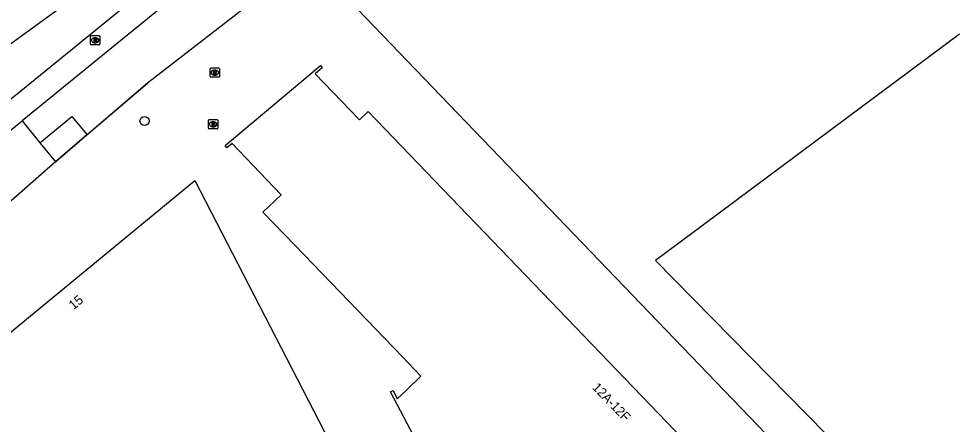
# Model space of a CAD drawing. Extents: x 156141 to 158132, y 385651 to 388399.
# Drawn here: x 157000.4 to 157101, y 387258.1 to 387301.7 of the extents above; entities that cross this region are included whole.
import ezdxf

# ---------------------------------------------------------------- set-up
doc = ezdxf.new("R2010")
doc.units = 0
for name, color, linetype in [('IMGEO_Berm_groen', 7, 'Continuous'), ('IMGEO_Boom', 7, 'Continuous'), ('IMGEO_Brandkraan', 7, 'Continuous'), ('IMGEO_Erf', 7, 'Continuous'), ('IMGEO_Fietspad_gesloten', 7, 'Continuous'), ('IMGEO_Hek', 7, 'Continuous'), ('IMGEO_Pand', 7, 'Continuous'), ('IMGEO_Pand_nummerreeks', 7, 'Continuous'), ('IMGEO_Rijbaan_lokaal_gesloten', 7, 'Continuous'), ('IMGEO_Rijbaan_lokaal_open', 7, 'Continuous'), ('IMGEO_Rioolput', 7, 'Continuous'), ('IMGEO_Waterloop', 7, 'Continuous')]:
    doc.layers.add(name, color=color, linetype=linetype)

msp = doc.modelspace()

# ---------------------------------------------------------------- linework, layer by layer
at = {"layer": 'IMGEO_Berm_groen'}
msp.add_lwpolyline([(157026.72, 387304.51), (157014.19, 387294.79), (157007.72, 387289.25)], dxfattribs=at)
at = {"layer": 'IMGEO_Boom'}
msp.add_circle((157013.88, 387290.73), 0.489, dxfattribs=at)
at = {"layer": 'IMGEO_Brandkraan'}
for p, q in [((157020.76, 387289.95), (157020.76, 387290.8)), ((157020.83, 387290.88), (157021.69, 387290.88)), ((157021.76, 387290.8), (157021.76, 387289.95)), ((157021.69, 387289.87), (157020.83, 387289.87)), ((157021.27, 387290.1), (157021.24, 387290.1)), ((157021.25, 387290.65), (157021.27, 387290.65))]:
    msp.add_line(p, q, dxfattribs=at)
for points in [[(157020.76, 387289.95), (157020.76, 387290.8)], [(157020.83, 387290.88), (157021.69, 387290.88)], [(157021.76, 387290.8), (157021.76, 387289.95)], [(157021.69, 387289.87), (157020.83, 387289.87)], [(157021.11, 387290.57), (157021.11, 387290.17), (157021.32, 387290.17)], [(157021.34, 387290.57), (157021.11, 387290.57)], [(157021.28, 387290.49), (157021.23, 387290.49), (157021.23, 387290.42)], [(157021.23, 387290.42), (157021.28, 387290.42)], [(157021.29, 387290.34), (157021.23, 387290.34), (157021.23, 387290.26)], [(157021.23, 387290.26), (157021.29, 387290.26)]]:
    msp.add_lwpolyline(points, dxfattribs=at)
for centre, radius, start, end in [((157020.83, 387290.8), 0.0765, 91.552, 178.448), ((157020.83, 387290.8), 0.0765, 91.552, 178.448), ((157021.68, 387290.8), 0.0765, 1.552, 88.448), ((157021.68, 387290.8), 0.0765, 1.552, 88.448), ((157020.83, 387289.95), 0.0765, 181.552, 268.448), ((157020.83, 387289.95), 0.0765, 181.552, 268.448), ((157021.29, 387290.46), 0.0379, 267.8285, 90.9355), ((157021.29, 387290.3), 0.0404, 269.8759, 90.5077), ((157021.32, 387290.43), 0.251, 268.6676, 293.5347), ((157021.34, 387290.43), 0.145, 59.4692, 91.5367), ((157021.37, 387290.48), 0.0922, 285.5137, 58.1501), ((157021.37, 387290.29), 0.105, 301.3115, 78.989), ((157021.68, 387289.95), 0.0765, 271.552, 358.448), ((157021.68, 387289.95), 0.0765, 271.552, 358.448)]:
    msp.add_arc(centre, radius, start, end, dxfattribs=at)
for centre, major_axis, ratio, start_param, end_param in [((157021.25, 387290.37), (-0.387, 0.002), 0.722429, 4.712389, 7.853982), ((157021.27, 387290.37), (-0.39, 0.002), 0.717154, 1.570796, 4.712389)]:
    msp.add_ellipse(centre, major_axis=major_axis, ratio=ratio, start_param=start_param, end_param=end_param, dxfattribs=at)
at = {"layer": 'IMGEO_Erf'}
msp.add_lwpolyline([(157112.91, 387223.48), (157031.44, 387308.36)], dxfattribs=at)
at = {"layer": 'IMGEO_Fietspad_gesloten'}
for points in [[(156999.32, 387292.95), (157000, 387293.5), (157020.93, 387310.57)], [(157022.87, 387308.81), (157000.71, 387290.75)]]:
    msp.add_lwpolyline(points, dxfattribs=at)
at = {"layer": 'IMGEO_Hek'}
for points in [[(157031.44, 387308.36), (157112.91, 387223.48)], [(157004.31, 387286.34), (157007.69, 387289.23), (157014.19, 387294.79)]]:
    msp.add_lwpolyline(points, dxfattribs=at)
at = {"layer": 'IMGEO_Pand'}
for points in [[(157101.48, 387300.06), (157073.98, 387279.56), (157073.83, 387279.45), (157068.8, 387275.7), (157099.41, 387244.54), (157103.59, 387247.68)], [(157046.4, 387250), (157040.32, 387261.59), (157040.6, 387261.73), (157041.05, 387260.84), (157041.99, 387261.74), (157043.59, 387263.28), (157041.6, 387265.34), (157030.08, 387277.33), (157026.61, 387280.93), (157027.19, 387281.48), (157028.56, 387282.78), (157027.04, 387284.4), (157023.29, 387288.3), (157022.74, 387287.84), (157022.54, 387288.08), (157032.78, 387296.68), (157032.98, 387296.43), (157032.21, 387295.79), (157036.98, 387290.85), (157037.92, 387291.74), (157078, 387250)], [(157024.52, 387224.23), (156992.23, 387262.06), (157019.28, 387284.34), (157045.38, 387233.72)]]:
    msp.add_lwpolyline(points, dxfattribs=at)
at = {"layer": 'IMGEO_Rijbaan_lokaal_gesloten'}
msp.add_lwpolyline([(156997.72, 387297.74), (157000, 387299.43), (157009.14, 387306.1), (157018.82, 387313.14)], dxfattribs=at)
at = {"layer": 'IMGEO_Rijbaan_lokaal_open'}
for points in [[(156993.49, 387284.88), (157000, 387290.18), (157000.71, 387290.75)], [(157000.71, 387290.75), (157002.63, 387288.39)], [(157002.63, 387288.39), (157004.31, 387286.34)], [(157004.31, 387286.34), (156997.38, 387280.26)]]:
    msp.add_lwpolyline(points, dxfattribs=at)
at = {"layer": 'IMGEO_Rioolput'}
for p, q in [((157008.08, 387298.99), (157008.08, 387299.84)), ((157008.15, 387299.91), (157009.01, 387299.91)), ((157009.08, 387299.84), (157009.08, 387298.99)), ((157009.01, 387298.91), (157008.15, 387298.91)), ((157008.59, 387299.13), (157008.56, 387299.13)), ((157008.57, 387299.69), (157008.59, 387299.69)), ((157020.93, 387295.5), (157020.93, 387296.35)), ((157021, 387296.43), (157021.86, 387296.43)), ((157021.42, 387296.21), (157021.44, 387296.21)), ((157021.93, 387296.35), (157021.93, 387295.5)), ((157021.86, 387295.43), (157021, 387295.43)), ((157021.44, 387295.65), (157021.42, 387295.65))]:
    msp.add_line(p, q, dxfattribs=at)
for points in [[(157008.08, 387298.99), (157008.08, 387299.84)], [(157008.15, 387299.91), (157009.01, 387299.91)], [(157009.08, 387299.84), (157009.08, 387298.99)], [(157009.01, 387298.91), (157008.15, 387298.91)], [(157008.67, 387299.61), (157008.42, 387299.61), (157008.42, 387299.21)], [(157008.42, 387299.21), (157008.54, 387299.21), (157008.54, 387299.37), (157008.55, 387299.37)], [(157008.59, 387299.53), (157008.54, 387299.53), (157008.54, 387299.45)], [(157008.54, 387299.45), (157008.59, 387299.45)], [(157008.6, 387299.34), (157008.67, 387299.21), (157008.81, 387299.21), (157008.74, 387299.34)], [(157020.93, 387295.5), (157020.93, 387296.35)], [(157021, 387296.43), (157021.86, 387296.43)], [(157021.52, 387296.12), (157021.27, 387296.13), (157021.27, 387295.73)], [(157021.27, 387295.73), (157021.39, 387295.73), (157021.39, 387295.89), (157021.4, 387295.89)], [(157021.45, 387296.05), (157021.39, 387296.05), (157021.39, 387295.96)], [(157021.39, 387295.96), (157021.44, 387295.96)], [(157021.45, 387295.86), (157021.52, 387295.73), (157021.66, 387295.73), (157021.59, 387295.85)], [(157021.93, 387296.35), (157021.93, 387295.5)], [(157021.86, 387295.43), (157021, 387295.43)]]:
    msp.add_lwpolyline(points, dxfattribs=at)
for centre, radius, start, end in [((157008.16, 387299.84), 0.0765, 91.552, 178.448), ((157008.16, 387299.84), 0.0765, 91.552, 178.448), ((157009, 387299.84), 0.0765, 1.552, 88.448), ((157009, 387299.84), 0.0765, 1.552, 88.448), ((157008.16, 387298.99), 0.0765, 181.552, 268.448), ((157008.16, 387298.99), 0.0765, 181.552, 268.448), ((157008.55, 387299.32), 0.0533, 26.0293, 88.6989), ((157008.6, 387299.43), 0.0964, 77.0061, 93.1865), ((157008.58, 387299.64), 0.19, 274.7715, 282.9687), ((157008.61, 387299.49), 0.0378, 276.6634, 79.6772), ((157008.67, 387299.5), 0.109, 350.3612, 89.416), ((157008.67, 387299.5), 0.112, 277.5842, 350.9817), ((157008.65, 387299.28), 0.108, 29.5134, 73.7905), ((157009, 387298.99), 0.0765, 271.552, 358.448), ((157009, 387298.99), 0.0765, 271.552, 358.448), ((157021.01, 387296.35), 0.0765, 91.552, 178.448), ((157021.01, 387296.35), 0.0765, 91.552, 178.448), ((157021.4, 387295.84), 0.0533, 26.0293, 88.6989), ((157021.43, 387296.15), 0.19, 274.7715, 282.9687), ((157021.45, 387295.95), 0.0964, 77.0061, 93.1865), ((157021.47, 387296.01), 0.0378, 276.6634, 79.6772), ((157021.52, 387296.02), 0.109, 350.3612, 89.416), ((157021.52, 387296.01), 0.112, 277.5842, 350.9817), ((157021.5, 387295.8), 0.108, 29.5134, 73.7905), ((157021.85, 387296.35), 0.0765, 1.552, 88.448), ((157021.85, 387296.35), 0.0765, 1.552, 88.448), ((157021.01, 387295.5), 0.0765, 181.552, 268.448), ((157021.01, 387295.5), 0.0765, 181.552, 268.448), ((157021.85, 387295.5), 0.0765, 271.552, 358.448), ((157021.85, 387295.5), 0.0765, 271.552, 358.448)]:
    msp.add_arc(centre, radius, start, end, dxfattribs=at)
for centre, major_axis, ratio, start_param, end_param in [((157008.57, 387299.41), (-0.387, 0.002), 0.722429, 4.712389, 7.853982), ((157008.59, 387299.41), (-0.39, 0.002), 0.717154, 1.570796, 4.712389), ((157021.42, 387295.93), (-0.387, 0.002), 0.722429, 4.712389, 7.853982), ((157021.44, 387295.93), (-0.39, 0.002), 0.717154, 1.570796, 4.712389)]:
    msp.add_ellipse(centre, major_axis=major_axis, ratio=ratio, start_param=start_param, end_param=end_param, dxfattribs=at)
at = {"layer": 'IMGEO_Waterloop'}
for points in [[(157002.63, 387288.39), (157006.06, 387291.22), (157007.72, 387289.25)], [(157007.72, 387289.25), (157007.69, 387289.23), (157004.31, 387286.34)]]:
    msp.add_lwpolyline(points, dxfattribs=at)

# ---------------------------------------------------------------- texts
at = {"layer": 'IMGEO_Pand_nummerreeks'}
for s, rotation, p in [('15', 39.2705, (157006.24, 387270.36)), ('12A-12F', 313.8364, (157061.94, 387261.99))]:
    msp.add_text(s, height=1, rotation=rotation, dxfattribs=at).set_placement(p)

doc.saveas('drawing.dxf')
